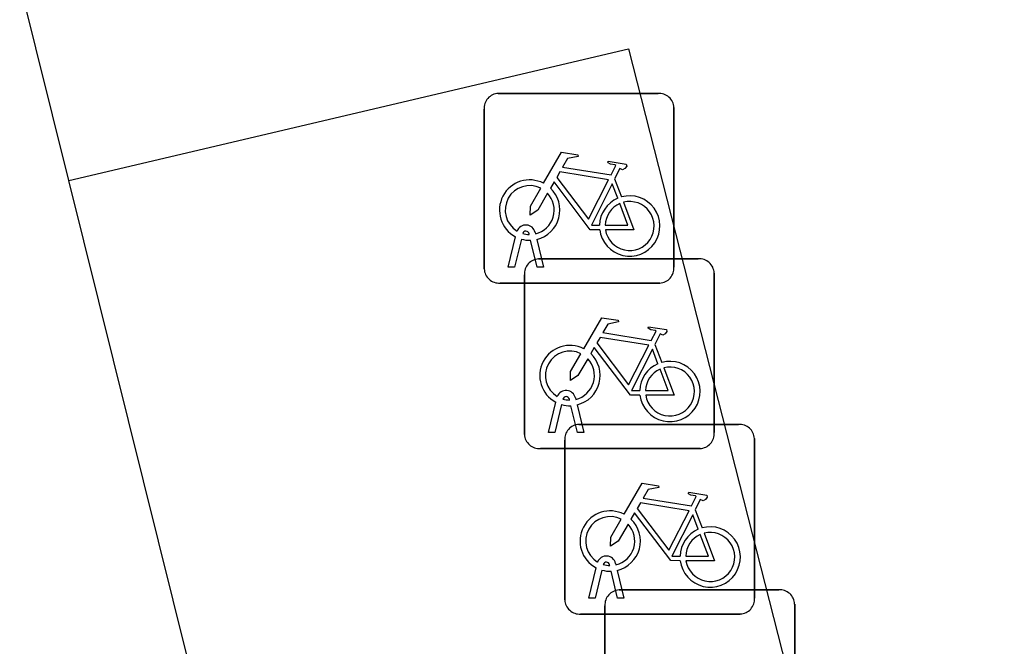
# Model space of a CAD drawing. Extents: x 158461 to 159795, y 387220 to 388672.
# Drawn here: x 159540.35 to 159545.47, y 388647.51 to 388650.81 of the extents above; entities that cross this region are included whole.
import ezdxf

# ---------------------------------------------------------------- set-up
doc = ezdxf.new("R2010")
doc.units = 0
for name, color, linetype in [('IMGEO_Fietsenrek', 7, 'Continuous'), ('IMGEO_Fietspad_gesloten', 7, 'Continuous'), ('IMGEO_Rijbaan_regionaal_gesloten', 7, 'Continuous'), ('IMGEO_Voetpad_open', 7, 'Continuous')]:
    doc.layers.add(name, color=color, linetype=linetype)

msp = doc.modelspace()

# ---------------------------------------------------------------- linework, layer by layer
at = {"layer": 'IMGEO_Fietsenrek'}
for p, q in [((159542.8749, 388650.4245), (159543.7158, 388650.4245)), ((159543.7158, 388650.4245), (159542.8749, 388650.4245)), ((159542.8005, 388649.4999), (159542.8005, 388650.3408)), ((159542.8005, 388650.3408), (159542.8005, 388649.4999)), ((159543.7995, 388650.3501), (159543.7995, 388649.5092)), ((159543.7995, 388649.5092), (159543.7995, 388650.3501)), ((159543.4872, 388649.9742), (159543.5235, 388649.879)), ((159542.9275, 388649.5093), (159542.9658, 388649.6693)), ((159542.9962, 388649.6571), (159542.9609, 388649.5093)), ((159543.0379, 388649.6809), (159543.0369, 388649.6852)), ((159543.079, 388649.5093), (159543.0451, 388649.651)), ((159543.0686, 388649.6924), (159543.0704, 388649.6845)), ((159543.0774, 388649.6553), (159543.1124, 388649.5093)), ((159543.0869, 388649.5525), (159543.9278, 388649.5525)), ((159543.9278, 388649.5525), (159543.0869, 388649.5525)), ((159542.9609, 388649.5093), (159542.9275, 388649.5093)), ((159543.1124, 388649.5093), (159543.079, 388649.5093)), ((159543.0125, 388648.6279), (159543.0125, 388649.4688)), ((159543.0125, 388649.4688), (159543.0125, 388648.6279)), ((159544.0115, 388649.4781), (159544.0115, 388648.6372)), ((159544.0115, 388648.6372), (159544.0115, 388649.4781)), ((159543.7251, 388649.4255), (159542.8842, 388649.4255)), ((159542.8842, 388649.4255), (159543.7251, 388649.4255)), ((159543.6992, 388649.1022), (159543.7355, 388649.007)), ((159543.1395, 388648.6373), (159543.1778, 388648.7973)), ((159543.2082, 388648.7851), (159543.1729, 388648.6373)), ((159543.2499, 388648.8089), (159543.2489, 388648.8132)), ((159543.291, 388648.6373), (159543.2571, 388648.779)), ((159543.2806, 388648.8204), (159543.2824, 388648.8125)), ((159543.2894, 388648.7833), (159543.3244, 388648.6373)), ((159543.2989, 388648.6805), (159544.1398, 388648.6805)), ((159544.1398, 388648.6805), (159543.2989, 388648.6805)), ((159543.1729, 388648.6373), (159543.1395, 388648.6373)), ((159543.3244, 388648.6373), (159543.291, 388648.6373)), ((159543.2245, 388647.7559), (159543.2245, 388648.5968)), ((159543.2245, 388648.5968), (159543.2245, 388647.7559)), ((159544.2235, 388648.6061), (159544.2235, 388647.7652)), ((159544.2235, 388647.7652), (159544.2235, 388648.6061)), ((159543.9371, 388648.5535), (159543.0962, 388648.5535)), ((159543.0962, 388648.5535), (159543.9371, 388648.5535)), ((159543.9112, 388648.2302), (159543.9475, 388648.135)), ((159543.3515, 388647.7653), (159543.3898, 388647.9253)), ((159543.4202, 388647.9131), (159543.3849, 388647.7653)), ((159543.4619, 388647.9369), (159543.4609, 388647.9412)), ((159543.503, 388647.7653), (159543.4691, 388647.907)), ((159543.4926, 388647.9484), (159543.4944, 388647.9405)), ((159543.5014, 388647.9113), (159543.5364, 388647.7653)), ((159543.5109, 388647.8085), (159544.3518, 388647.8085)), ((159544.3518, 388647.8085), (159543.5109, 388647.8085)), ((159543.3849, 388647.7653), (159543.3515, 388647.7653)), ((159543.5364, 388647.7653), (159543.503, 388647.7653)), ((159543.4365, 388646.8839), (159543.4365, 388647.7248)), ((159543.4365, 388647.7248), (159543.4365, 388646.8839)), ((159544.4355, 388647.7341), (159544.4355, 388646.8932)), ((159544.4355, 388646.8932), (159544.4355, 388647.7341)), ((159544.1491, 388647.6815), (159543.3082, 388647.6815)), ((159543.3082, 388647.6815), (159544.1491, 388647.6815))]:
    msp.add_line(p, q, dxfattribs=at)
for points in [[(159543.1131, 388649.9512), (159543.2078, 388650.1147), (159543.294, 388650.1009), (159543.2957, 388650.0922), (159543.2396, 388650.0813), (159543.2134, 388650.036), (159543.4686, 388649.9952)], [(159543.4686, 388649.9952), (159543.4936, 388650.044), (159543.4885, 388650.048), (159543.4653, 388650.0517), (159543.4526, 388650.0592), (159543.4516, 388650.0623), (159543.4538, 388650.0669), (159543.5486, 388650.0518), (159543.5509, 388650.0415), (159543.5415, 388650.0291), (159543.5291, 388650.0227), (159543.5146, 388650.0289), (159543.4872, 388649.9742)], [(159543.4557, 388649.97), (159543.1989, 388650.011), (159543.1822, 388649.9822), (159543.3492, 388649.7619), (159543.4557, 388649.97)], [(159543.4088, 388649.7065), (159543.3591, 388649.7066), (159543.1684, 388649.9583), (159543.1494, 388649.9255)], [(159543.1338, 388649.8987), (159543.0822, 388649.8095), (159543.0423, 388649.7835), (159543.0435, 388649.831), (159543.098, 388649.9252)], [(159543.5037, 388649.872), (159543.4744, 388649.9488), (159543.365, 388649.7307), (159543.4077, 388649.7306)], [(159543.4377, 388649.7305), (159543.5576, 388649.7303), (159543.5144, 388649.8439)], [(159543.5342, 388649.8508), (159543.5892, 388649.7062), (159543.4391, 388649.7065)], [(159543.3251, 388649.0792), (159543.4198, 388649.2427), (159543.506, 388649.2289), (159543.5077, 388649.2202), (159543.4516, 388649.2093), (159543.4254, 388649.164), (159543.6806, 388649.1232)], [(159543.6806, 388649.1232), (159543.7056, 388649.172), (159543.7005, 388649.176), (159543.6773, 388649.1797), (159543.6646, 388649.1872), (159543.6636, 388649.1903), (159543.6658, 388649.1949), (159543.7606, 388649.1798), (159543.7629, 388649.1695), (159543.7535, 388649.1571), (159543.7411, 388649.1507), (159543.7266, 388649.1569), (159543.6992, 388649.1022)], [(159543.6677, 388649.098), (159543.4109, 388649.139), (159543.3942, 388649.1102), (159543.5612, 388648.8899), (159543.6677, 388649.098)], [(159543.6208, 388648.8345), (159543.5711, 388648.8346), (159543.3804, 388649.0863), (159543.3614, 388649.0535)], [(159543.3458, 388649.0267), (159543.2942, 388648.9375), (159543.2543, 388648.9115), (159543.2555, 388648.959), (159543.31, 388649.0532)], [(159543.7157, 388649), (159543.6864, 388649.0768), (159543.577, 388648.8587), (159543.6197, 388648.8586)], [(159543.6497, 388648.8585), (159543.7696, 388648.8583), (159543.7264, 388648.9719)], [(159543.7462, 388648.9788), (159543.8012, 388648.8342), (159543.6511, 388648.8345)], [(159543.5371, 388648.2072), (159543.6318, 388648.3707), (159543.718, 388648.3569), (159543.7197, 388648.3482), (159543.6636, 388648.3373), (159543.6374, 388648.292), (159543.8926, 388648.2512)], [(159543.8926, 388648.2512), (159543.9176, 388648.3), (159543.9125, 388648.304), (159543.8893, 388648.3077), (159543.8766, 388648.3152), (159543.8756, 388648.3183), (159543.8778, 388648.3229), (159543.9726, 388648.3078), (159543.9749, 388648.2975), (159543.9655, 388648.2851), (159543.9531, 388648.2787), (159543.9386, 388648.2849), (159543.9112, 388648.2302)], [(159543.8797, 388648.226), (159543.6229, 388648.267), (159543.6062, 388648.2382), (159543.7732, 388648.0179), (159543.8797, 388648.226)], [(159543.8328, 388647.9625), (159543.7831, 388647.9626), (159543.5924, 388648.2143), (159543.5734, 388648.1815)], [(159543.5578, 388648.1547), (159543.5062, 388648.0655), (159543.4663, 388648.0395), (159543.4675, 388648.087), (159543.522, 388648.1812)], [(159543.9277, 388648.128), (159543.8984, 388648.2048), (159543.789, 388647.9867), (159543.8317, 388647.9866)], [(159543.8617, 388647.9865), (159543.9816, 388647.9863), (159543.9384, 388648.0999)], [(159543.9582, 388648.1068), (159544.0132, 388647.9622), (159543.8631, 388647.9625)]]:
    msp.add_lwpolyline(points, dxfattribs=at)
for centre, radius, start, end in [((159542.8782, 388650.3466), 0.0779, 92.4484, 184.2845), ((159542.8782, 388650.3466), 0.0779, 92.4484, 184.2845), ((159543.7216, 388650.3468), 0.0779, 2.4484, 94.2845), ((159543.7216, 388650.3468), 0.0779, 2.4484, 94.2845), ((159543.0401, 388649.8099), 0.159, 62.6766, 242.1369), ((159543.0401, 388649.8099), 0.129, 63.3192, 238.903), ((159543.0401, 388649.8099), 0.159, 283.5766, 46.6042), ((159543.0401, 388649.8099), 0.129, 283.6043, 43.4302), ((159543.5667, 388649.7259), 0.159, 113.3408, 178.3217), ((159543.5667, 388649.7259), 0.159, 187.0065, 105.7708), ((159543.5667, 388649.7259), 0.129, 188.6715, 104.5883), ((159543.5667, 388649.7259), 0.129, 113.923, 177.9556), ((159543.0199, 388649.6813), 0.0499, 12.8025, 158.6934), ((159543.0199, 388649.6813), 0.0174, 12.8025, 163.4502), ((159543.0401, 388649.8099), 0.159, 253.9967, 271.7867), ((159543.0401, 388649.8099), 0.129, 253.415, 269.0204), ((159543.0902, 388649.4746), 0.0779, 92.4484, 184.2845), ((159543.0902, 388649.4746), 0.0779, 92.4484, 184.2845), ((159543.9336, 388649.4748), 0.0779, 2.4484, 94.2845), ((159543.9336, 388649.4748), 0.0779, 2.4484, 94.2845), ((159542.8784, 388649.5032), 0.0779, 182.4484, 274.2845), ((159542.8784, 388649.5032), 0.0779, 182.4484, 274.2845), ((159543.7218, 388649.5034), 0.0779, 272.4484, 4.2845), ((159543.7218, 388649.5034), 0.0779, 272.4484, 4.2845), ((159543.2521, 388648.9379), 0.159, 62.6766, 242.1369), ((159543.2521, 388648.9379), 0.129, 63.3192, 238.903), ((159543.2521, 388648.9379), 0.159, 283.5766, 46.6042), ((159543.2521, 388648.9379), 0.129, 283.6043, 43.4302), ((159543.7787, 388648.8539), 0.159, 113.3408, 178.3217), ((159543.7787, 388648.8539), 0.159, 187.0065, 105.7708), ((159543.7787, 388648.8539), 0.129, 188.6715, 104.5883), ((159543.7787, 388648.8539), 0.129, 113.923, 177.9556), ((159543.2319, 388648.8093), 0.0499, 12.8025, 158.6934), ((159543.2521, 388648.9379), 0.159, 253.9967, 271.7867), ((159543.2319, 388648.8093), 0.0174, 12.8025, 163.4502), ((159543.2521, 388648.9379), 0.129, 253.415, 269.0204), ((159543.3022, 388648.6026), 0.0779, 92.4484, 184.2845), ((159543.3022, 388648.6026), 0.0779, 92.4484, 184.2845), ((159544.1456, 388648.6028), 0.0779, 2.4484, 94.2845), ((159544.1456, 388648.6028), 0.0779, 2.4484, 94.2845), ((159543.0904, 388648.6312), 0.0779, 182.4484, 274.2845), ((159543.0904, 388648.6312), 0.0779, 182.4484, 274.2845), ((159543.9338, 388648.6314), 0.0779, 272.4484, 4.2845), ((159543.9338, 388648.6314), 0.0779, 272.4484, 4.2845), ((159543.4641, 388648.0659), 0.159, 62.6766, 242.1369), ((159543.4641, 388648.0659), 0.129, 63.3192, 238.903), ((159543.4641, 388648.0659), 0.159, 283.5766, 46.6042), ((159543.4641, 388648.0659), 0.129, 283.6043, 43.4302), ((159543.9907, 388647.9819), 0.159, 113.3408, 178.3217), ((159543.9907, 388647.9819), 0.159, 187.0065, 105.7708), ((159543.9907, 388647.9819), 0.129, 113.923, 177.9556), ((159543.9907, 388647.9819), 0.129, 188.6715, 104.5883), ((159543.4439, 388647.9373), 0.0499, 12.8025, 158.6934), ((159543.4641, 388648.0659), 0.159, 253.9967, 271.7867), ((159543.4439, 388647.9373), 0.0174, 12.8025, 163.4502), ((159543.4641, 388648.0659), 0.129, 253.415, 269.0204), ((159543.5142, 388647.7306), 0.0779, 92.4484, 184.2845), ((159543.5142, 388647.7306), 0.0779, 92.4484, 184.2845), ((159544.3576, 388647.7308), 0.0779, 2.4484, 94.2845), ((159544.3576, 388647.7308), 0.0779, 2.4484, 94.2845), ((159543.3024, 388647.7592), 0.0779, 182.4484, 274.2845), ((159543.3024, 388647.7592), 0.0779, 182.4484, 274.2845), ((159544.1458, 388647.7594), 0.0779, 272.4484, 4.2845), ((159544.1458, 388647.7594), 0.0779, 272.4484, 4.2845)]:
    msp.add_arc(centre, radius, start, end, dxfattribs=at)
at = {"layer": 'IMGEO_Fietspad_gesloten'}
for points in [[(159540.613, 388649.965), (159540.353, 388651.012)], [(159542.421, 388642.689), (159540.613, 388649.965)]]:
    msp.add_lwpolyline(points, dxfattribs=at)
at = {"layer": 'IMGEO_Rijbaan_regionaal_gesloten'}
msp.add_arc((159507.2743, 388637.654), 40.4695, 14.81201, 20.24363, dxfattribs=at)
at = {"layer": 'IMGEO_Voetpad_open'}
msp.add_lwpolyline([(159540.613, 388649.965), (159543.561, 388650.659), (159545.401, 388643.434), (159542.421, 388642.689)], dxfattribs=at)

doc.saveas('drawing.dxf')
